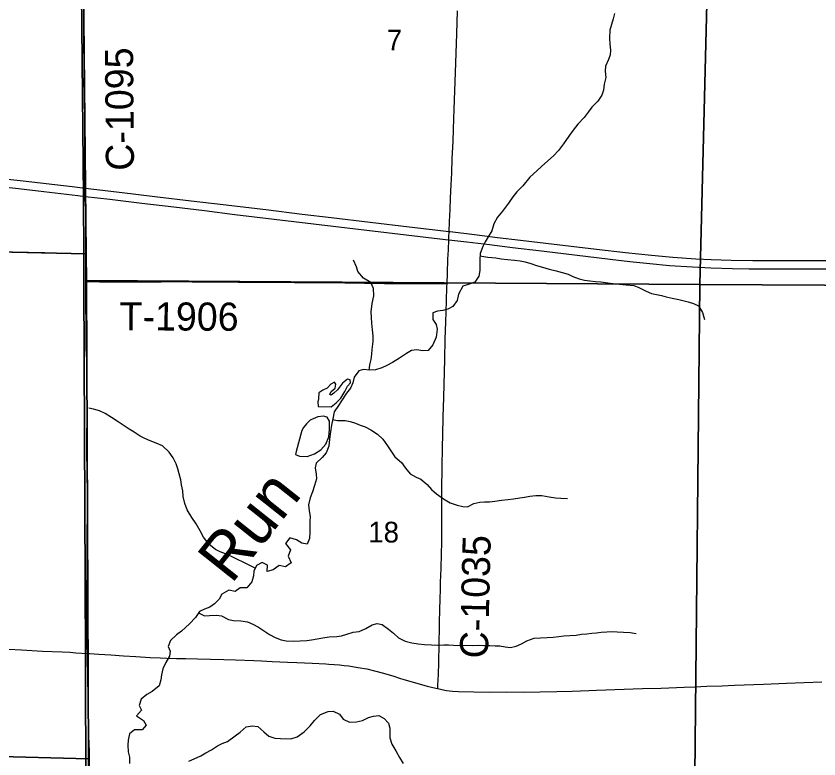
# Model space of a CAD drawing. Extents: x 1874609 to 2204689, y 815661 to 1281160.
# Drawn here: x 2012180 to 2020755, y 1009164 to 1017092 of the extents above; entities that cross this region are included whole.
import ezdxf

# ---------------------------------------------------------------- set-up
doc = ezdxf.new("R2010")
doc.units = 0
for name, color, linetype in [('GM_X_County_Road', 7, 'Continuous'), ('GM_X_County_Road_Text', 7, 'Continuous'), ('GM_X_Minor_Lake', 7, 'Continuous'), ('GM_X_Minor_River', 7, 'Continuous'), ('GM_X_Minor_River_Text', 7, 'Continuous'), ('GM_X_Section', 7, 'Continuous'), ('GM_X_Section_Text', 7, 'Continuous'), ('GM_X_Township', 7, 'Continuous'), ('GM_X_Township_Road', 7, 'Continuous'), ('GM_X_Township_Road_Text', 7, 'Continuous'), ('GM_X_US_Route', 7, 'Continuous')]:
    doc.layers.add(name, color=color, linetype=linetype)

msp = doc.modelspace()

# ---------------------------------------------------------------- linework, layer by layer
at = {"layer": 'GM_X_County_Road'}
for points in [[(2012917.3, 1015256.6), (2012916.1, 1015304.9), (2012915.2, 1015436.3), (2012915.5, 1015501.8), (2012913.9, 1015567.5), (2012913.9, 1015698.7), (2012913.6, 1015813.5), (2012913.6, 1015961), (2012913.6, 1016010.2), (2012911.4, 1016190.3), (2012910.1, 1016272.2), (2012908.8, 1016387), (2012909.2, 1016419.9), (2012906.9, 1016468.9), (2012907.9, 1016534.3), (2012907.1, 1016599.8), (2012905.4, 1016779.9), (2012905.5, 1016796.2), (2012905.2, 1016845.4), (2012903.3, 1017107.8)], [(2016783.3, 1014236.6), (2016787.2, 1014349), (2016793.3, 1014496.5), (2016797.7, 1014598.4), (2016802.3, 1014704.5), (2016803.3, 1014727.2), (2016806.1, 1014793.1), (2016810.7, 1014898.9), (2016816.2, 1015028.3), (2016821.5, 1015153.7), (2016827.3, 1015289.8), (2016832.7, 1015418.6), (2016839.3, 1015573.2), (2016848.2, 1015753.2), (2016853.1, 1015884.3), (2016860.6, 1016097.5), (2016874.5, 1016491.1), (2016887.8, 1016901.2), (2016895.3, 1017147.3)], [(2012918.3, 1015168.1), (2012917.3, 1015256.6)], [(2012925.9, 1014558.9), (2012925.9, 1014573.4), (2012924.8, 1014721.5), (2012923.9, 1015033.9), (2012919.6, 1015138.9), (2012918.3, 1015168.1)], [(2010287.2, 1014605.6), (2010302.5, 1014610.7), (2010318.2, 1014614.1), (2010334.1, 1014615.7), (2010366.5, 1014616.6), (2010464.7, 1014612.9), (2010563.2, 1014609.4), (2010645.5, 1014607), (2010842.9, 1014601.8), (2010974.5, 1014599.1), (2011254, 1014593.8), (2011533.3, 1014588), (2011763.4, 1014581.8), (2011977.3, 1014578.2), (2012141.7, 1014574.9), (2012487.1, 1014567.7), (2012667.9, 1014562.8), (2012799.6, 1014559.7), (2012882, 1014559.2), (2012925.9, 1014558.9)], [(2016683.6, 1009914.2), (2016685.4, 1009950.2), (2016691, 1010064.2), (2016695.2, 1010194.6), (2016696.6, 1010259.9), (2016697.9, 1010325.4), (2016699.6, 1010440.2), (2016701.9, 1010532), (2016703.8, 1010612.2), (2016707.5, 1010762.1), (2016710, 1010866.5), (2016712.8, 1010980.3), (2016714.5, 1011062.3), (2016716.2, 1011111.5), (2016719.9, 1011209.5), (2016723.2, 1011339.9), (2016726.3, 1011486.9), (2016727.2, 1011552.3), (2016728.2, 1011618), (2016728, 1011669.6), (2016727.6, 1011779.3), (2016727.3, 1011866.4), (2016726.9, 1011965.7), (2016727.8, 1012037.1), (2016728.7, 1012115.6), (2016729.8, 1012204.4), (2016731.3, 1012335.2), (2016733.3, 1012436.1), (2016734.5, 1012495.4), (2016737.9, 1012618.9), (2016743.3, 1012816), (2016749, 1013021), (2016758.3, 1013430.9), (2016763.8, 1013644.2), (2016770.5, 1013824.5), (2016776.8, 1014054), (2016782.1, 1014201.5), (2016783.3, 1014236.6)], [(2010273, 1010208.8), (2010330.7, 1010213.5), (2010379.6, 1010217.4), (2010461, 1010225.7), (2010607.1, 1010245.2), (2010850.6, 1010281.3), (2011028.8, 1010306.9), (2011125.4, 1010324.1), (2011206.6, 1010335.6), (2011263.5, 1010343.7), (2011466.9, 1010358.6), (2011535.7, 1010361.6), (2011576.2, 1010362), (2011653.7, 1010357.4), (2011816.9, 1010349), (2011939.6, 1010342.7), (2012098.2, 1010334.5), (2012238.4, 1010327.3), (2012462.1, 1010315.8), (2012673.3, 1010306.5), (2012755, 1010302.4), (2012819.9, 1010297.7), (2012941.7, 1010289.9)], [(2012941.7, 1010289.9), (2012963.9, 1010288.5), (2013065.5, 1010281.9), (2013194.2, 1010273.6), (2013327.4, 1010265), (2013460.7, 1010256.4), (2013611.4, 1010246.7), (2013720.5, 1010241.8), (2013792.3, 1010239.1), (2013894, 1010236.7), (2013992.8, 1010234.5), (2014116.8, 1010231.6), (2014256, 1010228.4), (2014398, 1010225.2), (2014523, 1010222.3), (2014719.6, 1010213.3), (2014801.4, 1010210.2), (2014915.9, 1010205.6), (2015079.6, 1010198.2), (2015177.7, 1010193.4), (2015341.4, 1010186.1), (2015488.7, 1010178.4), (2015521.5, 1010176.5), (2015635.9, 1010167.5), (2015684.8, 1010162.3), (2015733.7, 1010156.2), (2015831.1, 1010141.7), (2015928.1, 1010124.2), (2016008.2, 1010106.1), (2016103.3, 1010080.5), (2016213.3, 1010047.2), (2016275.9, 1010027.6), (2016322.8, 1010012.9), (2016385.4, 1009993.6), (2016448, 1009975.1), (2016510.4, 1009957.3), (2016572.2, 1009940.4), (2016618.5, 1009928.7), (2016664.9, 1009918.2), (2016680.5, 1009914.8), (2016683.6, 1009914.2)], [(2016683.6, 1009914.2), (2016728.1, 1009904.9), (2016776.2, 1009896.1), (2016840.9, 1009887.8), (2016906.1, 1009882.7), (2017070, 1009878.8), (2017233.9, 1009877.8), (2017414.4, 1009878.5), (2017594.7, 1009878), (2017775, 1009879.2), (2017955.2, 1009883.1), (2018118.8, 1009888.2), (2018298.4, 1009894.6), (2018380.2, 1009897.9), (2018871.8, 1009914.4), (2019068.5, 1009921), (2019314.4, 1009931.5), (2019429, 1009934.4), (2019559.5, 1009939.6), (2019723.3, 1009945.4), (2019854.5, 1009951.1), (2020163.9, 1009962.8), (2020409.9, 1009971.1), (2020787.1, 1009986.4)]]:
    msp.add_lwpolyline(points, dxfattribs=at)
at = {"layer": 'GM_X_Minor_Lake'}
for points in [[(2015546.8, 1012923.3), (2015599.1, 1012965.2), (2015647.4, 1013015.2), (2015691.7, 1013085.2), (2015720, 1013143.2), (2015752.2, 1013179.2), (2015748.3, 1013211.3), (2015720.2, 1013215.5), (2015668, 1013175.6), (2015613.6, 1013103.6), (2015573.4, 1013067.7), (2015547.2, 1013047.7), (2015531.2, 1013053.8), (2015545.4, 1013085.8), (2015587.6, 1013121.8), (2015593.8, 1013163.9), (2015579.8, 1013186), (2015543.7, 1013164.1), (2015501.4, 1013122.2), (2015455.2, 1013100.3), (2015413, 1013070.4), (2015408.8, 1013008.2), (2015404.7, 1012974.1), (2015408.5, 1012924)], [(2015408.5, 1012924), (2015546.8, 1012923.3)], [(2015170.3, 1012445.5), (2015164.1, 1012411.5), (2015208.2, 1012395.2), (2015288.3, 1012390.8), (2015366.6, 1012418.6), (2015436.9, 1012462.4), (2015489.3, 1012522.4), (2015519.6, 1012602.5), (2015527.9, 1012680.7), (2015526.2, 1012767), (2015504.3, 1012813.2), (2015464.3, 1012823.4), (2015404.1, 1012813.6), (2015351.9, 1012793.8), (2015321.8, 1012777.9), (2015283.6, 1012739.9), (2015251.3, 1012700), (2015231.2, 1012668)], [(2015231.2, 1012668), (2015170.3, 1012445.5)]]:
    msp.add_lwpolyline(points, dxfattribs=at)
at = {"layer": 'GM_X_Minor_River'}
for points in [[(2018570.6, 1017120.8), (2018558.4, 1017060.7), (2018540.1, 1017002.6), (2018521.9, 1016940.4), (2018517.6, 1016856.2), (2018523.3, 1016792), (2018529.1, 1016729.8), (2018524.9, 1016677.6), (2018508.7, 1016627.5), (2018476.4, 1016557.5), (2018472.2, 1016503.3), (2018480, 1016437.1), (2018461.7, 1016365), (2018455.4, 1016300.8), (2018437.2, 1016248.7), (2018392.9, 1016184.7), (2018330.5, 1016120.8), (2018292.2, 1016066.8), (2018247.9, 1016010.8), (2018181.5, 1015936.9), (2018131.2, 1015872.9), (2018084.8, 1015810.9), (2018028.4, 1015728.9), (2017974.1, 1015659), (2017919.7, 1015599), (2017861.4, 1015547.1), (2017791, 1015485.2), (2017740.7, 1015439.3), (2017666.3, 1015373.5), (2017591.8, 1015279.5), (2017529.5, 1015217.6), (2017487.2, 1015161.6), (2017438.8, 1015095.6), (2017374.4, 1015009.6), (2017322, 1014945.7), (2017281.7, 1014873.6), (2017261.4, 1014801.5), (2017221.1, 1014737.5), (2017190.8, 1014683.5), (2017164.6, 1014631.4), (2017136.2, 1014557.3), (2017132, 1014495.1), (2017131.8, 1014445), (2017133.6, 1014376.8), (2017121.3, 1014316.6), (2017079, 1014252.6), (2017008.8, 1014226.9), (2016952.6, 1014209.1), (2016906.2, 1014125), (2016891.9, 1014054.8), (2016845.5, 1013990.9), (2016791.3, 1013965), (2016737.2, 1013951.2), (2016683, 1013941.4), (2016632.8, 1013925.6), (2016632.6, 1013855.4), (2016666.5, 1013801.1), (2016678.3, 1013750.9), (2016666, 1013664.7), (2016631.6, 1013582.6), (2016581.3, 1013522.6), (2016525.2, 1013520.8), (2016459, 1013531.2), (2016404.9, 1013521.4), (2016348.6, 1013491.5), (2016274.3, 1013441.7), (2016202, 1013393.9), (2016141.7, 1013362), (2016085.5, 1013338.2), (2016019.3, 1013316.5), (2015957.1, 1013312.7), (2015891, 1013319), (2015840.8, 1013307.2), (2015790.5, 1013237.2), (2015776.2, 1013177.1), (2015752, 1013121), (2015707.7, 1013069.1), (2015655.3, 1012987.1), (2015623, 1012935)], [(2017134.6, 1014533.8), (2017218.3, 1014518.8), (2017304.4, 1014512.4), (2017362.5, 1014502.1), (2017430.7, 1014493.8), (2017504.8, 1014487.5), (2017562.9, 1014479.2), (2017619, 1014470.9), (2017677.1, 1014452.6), (2017739.1, 1014430.2), (2017803.2, 1014411.9), (2017873.3, 1014391.5), (2017949.4, 1014373.1), (2018075.6, 1014336.5), (2018125.6, 1014312.2), (2018193.7, 1014287.8), (2018251.8, 1014273.5), (2018309.8, 1014265.2), (2018368, 1014258.9), (2018424.1, 1014254.7), (2018502.2, 1014244.3), (2018554.3, 1014238), (2018694.6, 1014225.4), (2018778.7, 1014215), (2018832.8, 1014194.7), (2018908.8, 1014156.2), (2018966.9, 1014131.9), (2019020.9, 1014119.6), (2019073, 1014109.3), (2019123.1, 1014095.1), (2019187.2, 1014080.8), (2019257.3, 1014066.4), (2019357.4, 1014041.9), (2019415.5, 1014025.6), (2019469.5, 1013999.3), (2019511.4, 1013928.8), (2019531.2, 1013854.5)], [(2015952.8, 1013313.1), (2015959.3, 1013370.9), (2015973.6, 1013427), (2015979.8, 1013485.2), (2015984, 1013535.3), (2015994.3, 1013617.5), (2015994.5, 1013677.7), (2015986.7, 1013743.9), (2015979, 1013814.2), (2015975.2, 1013874.4), (2015973.4, 1013934.6), (2015983.7, 1014024.8), (2016000, 1014107), (2015996.3, 1014183.2), (2015970.5, 1014247.5), (2015892.5, 1014296), (2015830.6, 1014366.5), (2015814.7, 1014416.8), (2015782.9, 1014487.1)], [(2014734.3, 1011198.5), (2014676.8, 1011228), (2014618.8, 1011256.3), (2014532.8, 1011298.8), (2014482.7, 1011325.1), (2014416.7, 1011353.5), (2014358.6, 1011375.8), (2014308.6, 1011400.2), (2014242.6, 1011452.6), (2014180.8, 1011531.1), (2014146.9, 1011599.5), (2014105.1, 1011671.9), (2014059.2, 1011740.3), (2014007.4, 1011822.8), (2013981.6, 1011891.1), (2013963.8, 1011965.4), (2013962, 1012023.6), (2013948.2, 1012087.9), (2013938.4, 1012144.1), (2013922.6, 1012208.3), (2013908.8, 1012260.6), (2013890.9, 1012312.8), (2013859.1, 1012377.2), (2013817.2, 1012439.5), (2013745.2, 1012504), (2013677.2, 1012532.4), (2013611.1, 1012558.8), (2013555.1, 1012583.1), (2013505.1, 1012609.4), (2013443.1, 1012649.8), (2013387.1, 1012682.2), (2013335.1, 1012718.5), (2013261.1, 1012769), (2013201.1, 1012807.4), (2013131.1, 1012851.8), (2013071.1, 1012880.2), (2013009, 1012898.5), (2012956.9, 1012906.8)], [(2015623, 1012935), (2015576.7, 1012867), (2015562.4, 1012792.9), (2015550.1, 1012724.7), (2015537.8, 1012654.6), (2015529.5, 1012576.4), (2015519.2, 1012500.2), (2015490.9, 1012432.1), (2015448.7, 1012380.1), (2015386.3, 1012322.2), (2015376.1, 1012272.1), (2015385.9, 1012201.8), (2015389.7, 1012151.7), (2015367.4, 1012083.6), (2015345.1, 1012013.4), (2015322.9, 1011951.3), (2015302.5, 1011877.2), (2015312.3, 1011813), (2015322.1, 1011752.7), (2015317.9, 1011700.6), (2015317.7, 1011634.4), (2015317.5, 1011584.2), (2015315.3, 1011518), (2015289, 1011456), (2015232.9, 1011468.3), (2015176.9, 1011500.6), (2015102.8, 1011525), (2015058.5, 1011463), (2015112.4, 1011396.6), (2015086.1, 1011326.5), (2015117.9, 1011256.1), (2015059.6, 1011214.2), (2014989.5, 1011228.6), (2014925.2, 1011180.7), (2014863, 1011165), (2014865.3, 1011233.2), (2014809.2, 1011261.5), (2014749, 1011229.7), (2014720.7, 1011169.6), (2014716.5, 1011119.5), (2014698.3, 1011055.4), (2014645.9, 1010989.4), (2014573.7, 1010991.7), (2014519.5, 1010951.8), (2014451.4, 1010964.2), (2014379.1, 1010922.3), (2014350.8, 1010870.3), (2014300.5, 1010818.4), (2014250.3, 1010782.5), (2014192.1, 1010762.7), (2014139.9, 1010736.8), (2014097.5, 1010672.8), (2014033.2, 1010606.9), (2013948.7, 1010529), (2013894.4, 1010489.2), (2013830.1, 1010429.3), (2013805.8, 1010365.2), (2013827.7, 1010314.9), (2013819.5, 1010260.8), (2013781.1, 1010192.8), (2013746.8, 1010124.7), (2013732.6, 1010060.6), (2013726.3, 1010008.4), (2013708.1, 1009944.3), (2013635.7, 1009884.4), (2013577.5, 1009850.6), (2013517.1, 1009802.7), (2013494.9, 1009734.6), (2013518.7, 1009684.3), (2013468.4, 1009622.4), (2013540.4, 1009575.9), (2013570.3, 1009525.6), (2013526, 1009473.7), (2013445.8, 1009476), (2013391.5, 1009432.1), (2013377.3, 1009366), (2013373.1, 1009309.8), (2013376.8, 1009241.6), (2013390.7, 1009183.4), (2013390.4, 1009115.2)], [(2015561.3, 1012786.7), (2015614.4, 1012776.6), (2015694.6, 1012776.2), (2015748.7, 1012766), (2015806.8, 1012747.7), (2015856.8, 1012727.4), (2015908.9, 1012709.1), (2015970.9, 1012676.7), (2016038.9, 1012628.3), (2016098.8, 1012575.8), (2016148.7, 1012505.4), (2016190.6, 1012441), (2016226.4, 1012388.7), (2016298.4, 1012326.2), (2016338.3, 1012267.8), (2016388.2, 1012207.4), (2016452.2, 1012171), (2016504.2, 1012148.7), (2016570.2, 1012094.2), (2016618.1, 1012037.9), (2016672, 1011993.5), (2016744, 1011941), (2016818, 1011898.5), (2016890.1, 1011872.2), (2016952.2, 1011857.8), (2017002.3, 1011853.6), (2017070.6, 1011891.4), (2017132.8, 1011903.2), (2017184.9, 1011906.9), (2017235, 1011908.7), (2017295.2, 1011916.5), (2017365.4, 1011924.2), (2017433.6, 1011931.9), (2017491.7, 1011941.7), (2017559.9, 1011951.4), (2017610.1, 1011959.2), (2017666.2, 1011969), (2017730.4, 1011976.8), (2017796.5, 1011974.4), (2017872.7, 1011962.1), (2017940.8, 1011951.7), (2017998.9, 1011945.5), (2018069, 1011945.1)], [(2014129.9, 1010721.8), (2014191.8, 1010690.5), (2014248, 1010696.2), (2014320.1, 1010699.9), (2014376.2, 1010689.7), (2014450.3, 1010653.2), (2014504.3, 1010640.9), (2014582.5, 1010636.6), (2014652.6, 1010626.2), (2014710.7, 1010601.9), (2014768.7, 1010569.5), (2014822.7, 1010533.2), (2014888.7, 1010490.8), (2014946.7, 1010458.4), (2015010.8, 1010434), (2015066.8, 1010423.8), (2015139, 1010421.4), (2015213.2, 1010425.1), (2015285.4, 1010428.8), (2015335.5, 1010434.6), (2015455.8, 1010458.2), (2015526, 1010465.9), (2015606.2, 1010471.5), (2015656.4, 1010477.3), (2015714.6, 1010497.1), (2015780.8, 1010516.9), (2015845, 1010524.6), (2015917.2, 1010556.4), (2015983.5, 1010594.2), (2016037.7, 1010608), (2016089.8, 1010597.8), (2016157.8, 1010549.3), (2016211.7, 1010506.9), (2016263.7, 1010456.6), (2016335.7, 1010420.1), (2016407.8, 1010403.8), (2016473.9, 1010393.4), (2016542, 1010385.1), (2016618.2, 1010380.8), (2016676.3, 1010378.5), (2016748.5, 1010380.2), (2016798.6, 1010382), (2016852.7, 1010379.7), (2016920.9, 1010375.4), (2016985, 1010377.1), (2017053.2, 1010374.8), (2017119.3, 1010376.5), (2017175.4, 1010376.3), (2017239.6, 1010374), (2017297.7, 1010371.7), (2017347.8, 1010369.5), (2017403.9, 1010361.2), (2017460, 1010354.9), (2017520.2, 1010366.7), (2017578.4, 1010392.5), (2017634.7, 1010424.4), (2017714.9, 1010452.1), (2017781.1, 1010455.8), (2017853.3, 1010461.5), (2017917.4, 1010465.3), (2017975.6, 1010471), (2018031.7, 1010478.8), (2018093.9, 1010482.5), (2018162.1, 1010486.2), (2018220.2, 1010494), (2018276.4, 1010499.8), (2018328.5, 1010507.6), (2018378.6, 1010511.4), (2018430.8, 1010517.2), (2018490.9, 1010520.9), (2018545.1, 1010522.7), (2018599.2, 1010520.4), (2018669.3, 1010518.1), (2018737.5, 1010511.8), (2018801.6, 1010503.5)], [(2014025.9, 1009140.4), (2014082.2, 1009164.2), (2014154.4, 1009198), (2014208.7, 1009229.9), (2014268.9, 1009261.7), (2014331.2, 1009303.6), (2014381.4, 1009327.4), (2014439.6, 1009349.2), (2014522, 1009409.1), (2014572.3, 1009451), (2014636.6, 1009506.9), (2014702.8, 1009518.6), (2014760.9, 1009510.3), (2014826.9, 1009451.8), (2014878.8, 1009407.5), (2014944.9, 1009387.1), (2015003, 1009380.8), (2015115.3, 1009380.3), (2015183.5, 1009400.1), (2015255.8, 1009453.9), (2015322.2, 1009515.8), (2015366.5, 1009573.8), (2015430.9, 1009637.7), (2015513.2, 1009671.5), (2015565.3, 1009675.2), (2015633.3, 1009640.8), (2015673.3, 1009588.5), (2015741.3, 1009558.1), (2015815.5, 1009559.8), (2015879.7, 1009575.6), (2015943.9, 1009605.4), (2015996.1, 1009619.2), (2016054.3, 1009628.9), (2016110.3, 1009594.6), (2016158.2, 1009544.2), (2016172, 1009494), (2016171.7, 1009387.7), (2016193.5, 1009323.4), (2016235.3, 1009251), (2016277.2, 1009178.6), (2016313, 1009114.2)]]:
    msp.add_lwpolyline(points, dxfattribs=at)
at = {"layer": 'GM_X_Section'}
for points in [[(2012885.7, 1019875.7), (2012878.4, 1019561.5), (2012928.9, 1014555.2), (2007536.1, 1014673.9), (2007432.8, 1019964.2)], [(2019615.8, 1019513.7), (2019482.8, 1014226.8), (2012933.5, 1014271.1), (2012928.9, 1014555.2), (2012878.4, 1019561.5)], [(2025026.6, 1019497), (2024807.5, 1014199.9), (2019482.8, 1014226.8), (2019615.8, 1019513.7)], [(2007536.1, 1014673.9), (2012928.9, 1014555.2), (2012933.5, 1014271.1), (2012954.3, 1009164.7), (2007591.4, 1009307.4)], [(2012933.5, 1014271.1), (2019482.8, 1014226.8), (2019429.8, 1008990.1), (2019105.5, 1009025.5), (2012952.5, 1009034.6), (2012954.3, 1009164.7)], [(2019482.8, 1014226.8), (2024807.5, 1014199.9), (2024699.2, 1008602.9), (2019429.8, 1008990.1)], [(2012954.3, 1009164.7), (2012952.5, 1009034.6), (2012981.3, 1003882.2), (2008513, 1003978.9), (2007610.6, 1003961), (2007591.4, 1009307.4)]]:
    msp.add_lwpolyline(points, close=True, dxfattribs=at)
at = {"layer": 'GM_X_Township'}
for points in [[(2012830.6, 1025241.9), (2012842.5, 1023547.9), (2012864.5, 1022216.8), (2012856.4, 1019843.6), (2012859.4, 1019535.5), (2012901.8, 1015157.2), (2012905.1, 1014538.5), (2012905.6, 1014235.6), (2012920.4, 1010262.3), (2012927.2, 1008777.9), (2012961.7, 1005114.1), (2012977.9, 1002278.3), (2012966.8, 1001159.1), (2013012.1, 995874.2)], [(2013012.1, 995874.2), (2012966.8, 1001159.1), (2012977.9, 1002278.3), (2012961.7, 1005114.1), (2012927.2, 1008777.9), (2012920.4, 1010262.3), (2012905.6, 1014235.6), (2012905.1, 1014538.5), (2012901.8, 1015157.2), (2012859.4, 1019535.5), (2012856.4, 1019843.6), (2012864.5, 1022216.8), (2012842.5, 1023547.9), (2012830.6, 1025241.9), (2013359, 1025236.7), (2014559, 1025225.1), (2018880.2, 1025183.1), (2019554.9, 1025176.6), (2023338.3, 1025139.8), (2030477.9, 1025070.5), (2037504.4, 1025002.2)]]:
    msp.add_lwpolyline(points, dxfattribs=at)
at = {"layer": 'GM_X_Township_Road'}
for points in [[(2012926.2, 1014260), (2012926.1, 1014333.9), (2012926, 1014462.3), (2012925.9, 1014558.9)], [(2012941.7, 1010289.9), (2012939.7, 1010371.2), (2012937.7, 1010469.2), (2012935.9, 1010551.1), (2012935.3, 1010682.2), (2012937.3, 1010813.2), (2012937.1, 1011009.8), (2012938, 1011140.1), (2012939.1, 1011254.2), (2012939.3, 1011465.9), (2012939.5, 1011547.4), (2012939.9, 1011580), (2012941, 1011645.4), (2012941.7, 1011694.5), (2012942.4, 1011743.4), (2012943.3, 1011872.7), (2012943.6, 1011905), (2012943.6, 1011985.9), (2012941.9, 1012083.9), (2012940.7, 1012132.9), (2012938.1, 1012263.8), (2012934.8, 1012411.3), (2012935.2, 1012509.7), (2012937.9, 1012673.5), (2012938.7, 1012722.6), (2012939.3, 1012788.1), (2012939.7, 1012886.3), (2012939.8, 1012951.8), (2012939.7, 1013000.9), (2012938.4, 1013164.3), (2012938, 1013344.5), (2012935.6, 1013426.3), (2012930.8, 1013541), (2012928.8, 1013704.8), (2012928.4, 1013819.5), (2012926.6, 1013999.7), (2012926.5, 1014065.7), (2012926.3, 1014184.7), (2012926.2, 1014260)], [(2012926.2, 1014260), (2012958.4, 1014259.4), (2013073.2, 1014257.1), (2013237.2, 1014256.4), (2013368.4, 1014255.9), (2013499.6, 1014255.3), (2013598, 1014255.3), (2013728.9, 1014256.3), (2013843.3, 1014258), (2013929.3, 1014257.5), (2014062.9, 1014256.6), (2014203.1, 1014255.6), (2014373.1, 1014254.5), (2014556.2, 1014253.3), (2014736, 1014252.1), (2014864.7, 1014251.3), (2015152.5, 1014249.3), (2015413.9, 1014248.4), (2015544.4, 1014249.2), (2015593, 1014248.7), (2015690.3, 1014246.5), (2015755.3, 1014245), (2015804.3, 1014243.7), (2015902.6, 1014242.1), (2015951.7, 1014241.4), (2015971.8, 1014241.2)], [(2015971.8, 1014241.2), (2016000.9, 1014240.8), (2016115.5, 1014239.1), (2016197.3, 1014238.4), (2016262.7, 1014238), (2016393.2, 1014237.6), (2016475, 1014237.7), (2016704.5, 1014237.9), (2016753.5, 1014237.1), (2016783.3, 1014236.6)], [(2012928.3, 1008710.1), (2012936.4, 1008715.5), (2012943.8, 1008724.9), (2012949.2, 1008735.7), (2012955.2, 1008751.2), (2012957.7, 1008768), (2012960, 1008784.2), (2012962.8, 1008833.3), (2012964.1, 1008964.5), (2012965.4, 1009128.4), (2012964.2, 1009243), (2012955.2, 1009488.5), (2012953.8, 1009619.4), (2012951.4, 1009864.8), (2012948, 1009995.8), (2012946.8, 1010061.1), (2012943.2, 1010224.1), (2012941.7, 1010289.9)]]:
    msp.add_lwpolyline(points, dxfattribs=at)
at = {"layer": 'GM_X_US_Route'}
for points in [[(2012042.3, 1015268.4), (2012205.6, 1015252.6), (2012417.5, 1015228.3), (2012840.8, 1015177.4), (2012918.3, 1015168.1), (2013182.8, 1015136.3), (2013524.8, 1015094.7), (2013867, 1015054.4), (2014192.7, 1015015.3), (2014518.3, 1014975.7), (2016765.6, 1014708.9), (2016802.3, 1014704.5), (2016993.5, 1014681.7), (2017237.9, 1014652.8), (2017482.3, 1014623.4), (2017791.6, 1014586.3), (2018524.3, 1014497.8), (2018735.9, 1014472.3), (2018947.8, 1014450.3), (2019160.1, 1014431.8), (2019405.4, 1014415.1), (2019601.9, 1014405.7), (2019831.3, 1014398.1), (2020011.5, 1014395.2), (2020290.3, 1014395.5), (2020651.2, 1014395), (2021012.1, 1014395.3)], [(2012094, 1015352), (2012257, 1015334.6), (2012778.2, 1015273), (2012917.3, 1015256.6), (2013104, 1015234.6), (2013429.7, 1015194.9), (2013690.4, 1015164), (2014048.9, 1015121.6), (2014390.9, 1015080.7), (2014846.8, 1015026), (2015237.6, 1014979), (2015547, 1014941.9), (2016377.6, 1014844.3), (2016806.1, 1014793.1), (2016817.3, 1014791.8), (2017077.9, 1014760.1), (2017322.2, 1014730.4), (2017566.5, 1014701.4), (2018380.7, 1014604.2), (2018690.2, 1014567.7), (2018967.6, 1014538.7), (2019196.4, 1014518.7), (2019441.9, 1014501.7), (2019605.8, 1014493.4), (2019819, 1014487.1), (2020048.6, 1014483.6), (2020393.1, 1014482.3), (2020754, 1014483.6), (2021098.5, 1014483.3)]]:
    msp.add_lwpolyline(points, dxfattribs=at)

# ---------------------------------------------------------------- texts
at = {"layer": 'GM_X_County_Road_Text'}
for s, rotation, p in [('C-1095', 90.45982, (2013440, 1015442.2)), ('C-1035', 88.63625, (2017219.4, 1010234.2))]:
    msp.add_text(s, height=300, rotation=rotation, dxfattribs=at).set_placement(p)
at = {"layer": 'GM_X_Minor_River_Text'}
msp.add_text('Run', height=500.14, rotation=51.56005, dxfattribs=at).set_placement((2014480.2, 1011021.4))
at = {"layer": 'GM_X_Section_Text'}
for s, p in [('7', (2016139.6, 1016726)), ('18', (2015941.5, 1011474.1))]:
    msp.add_text(s, height=221, rotation=0.00001, dxfattribs=at).set_placement(p)
at = {"layer": 'GM_X_Township_Road_Text'}
msp.add_text('T-1906', height=300, rotation=359.76875, dxfattribs=at).set_placement((2013285.5, 1013738.3))

doc.saveas('drawing.dxf')
